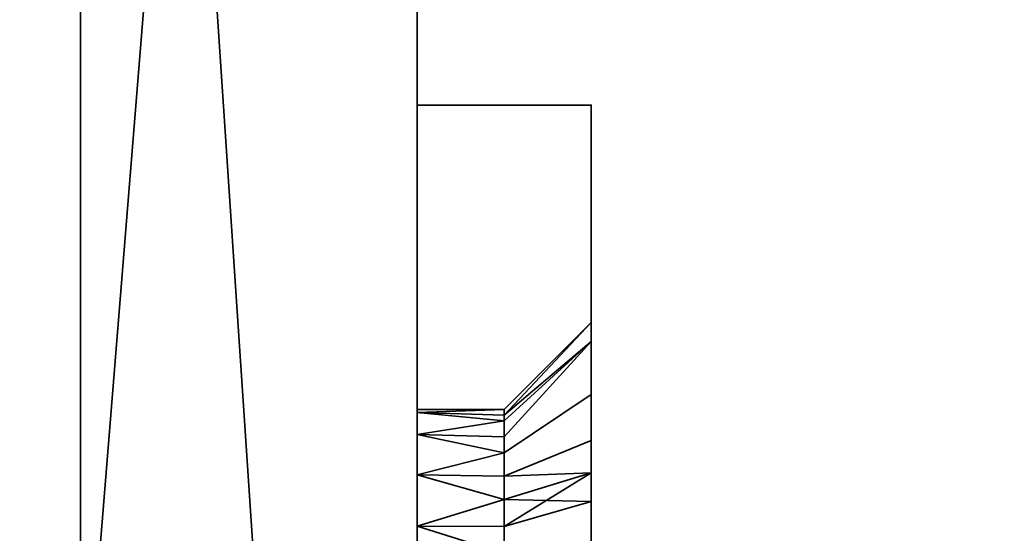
# Model space of a CAD drawing. Header units: millimetres. Extents: x -590 to 3690, y -120 to 127.
# Tile 894 of 903: x 3516 to 3538, y 22 to 34. Entities that reach past the tile are written whole.
import ezdxf

# ---------------------------------------------------------------- set-up
doc = ezdxf.new("R2010")
doc.units = ezdxf.units.MM
doc.layers.add('151', color=7, linetype='Continuous', true_color=0xffffff)

# ---------------------------------------------------------------- blocks, each defined once
blk = doc.blocks.new('UG_SURFACE_003')
at = {"layer": '151', "color": 252, "linetype": 'Continuous', "lineweight": 35}
for points in [[(3690, -31.2, 2203), (3690, 108.2, 2203), (2310, 108.2, 2203), (2310, -31.2, 2203)], [(2460, -31.2, 2053), (2460, 108.2, 2053), (3540, 108.2, 2053), (3540, -31.2, 2053)]]:
    blk.add_3dface(points, dxfattribs=at)
blk = doc.blocks.new('UG_SURFACE_167')
at = {"layer": '151', "color": 252, "linetype": 'Continuous', "lineweight": 35}
for points in [[(3524.75, 13.625, 257.5), (3524.75, 31.75, 257.5), (3528.75, 31.75, 257.5), (3528.75, 15.75, 257.5)], [(3524.75, 31.75, 265.25), (3524.75, 31.75, 275.425), (3528.75, 31.75, 275.75), (3528.75, 31.75, 263.25)], [(3524.75, 31.75, 275.425), (3524.75, 31.75, 278.675), (3528.75, 31.75, 277.675), (3528.75, 31.75, 275.75)], [(3524.75, 31.75, 278.675), (3524.75, 31.75, 285.825), (3528.75, 31.75, 286.825), (3528.75, 31.75, 277.675)], [(3524.75, 31.75, 285.825), (3524.75, 31.75, 295.325), (3528.75, 31.75, 294.5), (3528.75, 31.75, 286.825)], [(3524.75, 31.75, 295.325), (3524.75, 31.75, 335.625), (3528.75, 31.75, 335.625), (3528.75, 31.75, 294.5)], [(3524.75, 31.75, 335.625), (3524.75, 31.75, 354.375), (3528.75, 31.75, 354.375), (3528.75, 31.75, 335.625)], [(3524.75, 31.75, 354.375), (3524.75, 31.75, 375.25), (3528.75, 31.75, 374.25), (3528.75, 31.75, 354.375)], [(3524.75, 31.75, 375.25), (3524.75, 31.75, 394.675), (3528.75, 31.75, 395.5), (3528.75, 31.75, 374.25)], [(3524.75, 31.75, 394.675), (3524.75, 31.75, 404.175), (3528.75, 31.75, 403.175), (3528.75, 31.75, 395.5)], [(3524.75, 31.75, 404.175), (3524.75, 31.75, 414.575), (3528.75, 31.75, 414.25), (3528.75, 31.75, 403.175)], [(3524.75, 31.75, 414.575), (3524.75, 31.75, 418.75), (3528.75, 31.75, 416.75), (3528.75, 31.75, 414.25)], [(3524.75, 31.75, 418.75), (3524.75, 31.75, 432.5), (3528.75, 31.75, 432.5), (3528.75, 31.75, 416.75)], [(3528.75, 31.75, 263.25), (3528.75, 31.75, 257.5), (3524.75, 31.75, 257.5), (3524.75, 31.75, 265.25)], [(3528.75, 15.75, 432.5), (3528.75, 31.75, 432.5), (3524.75, 31.75, 432.5), (3524.75, 13.625, 432.5)], [(3524.75, 31.75, 265.25), (3524.75, 19.684, 268.876), (3524.75, 19.75, 269.5)], [(3524.75, 19.75, 269.5), (3524.75, 19.684, 270.124), (3524.75, 31.75, 275.425), (3524.75, 31.75, 265.25)], [(3524.75, 31.75, 265.25), (3524.75, 19.177, 267.737), (3524.75, 19.684, 268.876)], [(3524.75, 31.75, 265.25), (3524.75, 18.25, 266.902), (3524.75, 19.177, 267.737)], [(3524.75, 13.625, 275.425), (3524.75, 31.75, 275.425), (3524.75, 18.25, 272.098), (3524.75, 17.064, 272.484)], [(3524.75, 19.684, 270.124), (3524.75, 19.177, 271.263), (3524.75, 31.75, 275.425)], [(3524.75, 19.177, 271.263), (3524.75, 18.25, 272.098), (3524.75, 31.75, 275.425)], [(3524.75, 17.064, 266.516), (3524.75, 18.25, 266.902), (3524.75, 31.75, 265.25), (3524.75, 13.625, 265.25)], [(3524.75, 17.064, 417.516), (3524.75, 18.25, 417.902), (3524.75, 31.75, 414.575), (3524.75, 13.625, 414.575)], [(3524.75, 18.25, 417.902), (3524.75, 19.177, 418.737), (3524.75, 31.75, 414.575)], [(3524.75, 31.75, 418.75), (3524.75, 19.684, 419.876), (3524.75, 19.75, 420.5)], [(3524.75, 19.75, 420.5), (3524.75, 19.684, 421.124), (3524.75, 31.75, 418.75)], [(3524.75, 31.75, 418.75), (3524.75, 19.183, 418.75), (3524.75, 19.684, 419.876)], [(3524.75, 13.625, 432.5), (3524.75, 31.75, 432.5), (3524.75, 18.25, 423.098), (3524.75, 17.064, 423.484)], [(3524.75, 19.684, 421.124), (3524.75, 19.177, 422.263), (3524.75, 31.75, 432.5), (3524.75, 31.75, 418.75)], [(3524.75, 19.177, 422.263), (3524.75, 18.25, 423.098), (3524.75, 31.75, 432.5)], [(3524.75, 31.75, 404.175), (3524.75, 24.684, 407.376), (3524.75, 24.75, 408)], [(3524.75, 24.75, 408), (3524.75, 24.684, 408.624), (3524.75, 31.75, 414.575), (3524.75, 31.75, 404.175)], [(3524.75, 31.75, 404.175), (3524.75, 24.177, 406.237), (3524.75, 24.684, 407.376)], [(3524.75, 31.75, 404.175), (3524.75, 23.25, 405.402), (3524.75, 24.177, 406.237)], [(3524.75, 31.75, 414.575), (3524.75, 23.25, 410.598), (3524.75, 22.064, 410.984)], [(3524.75, 24.684, 408.624), (3524.75, 24.177, 409.763), (3524.75, 31.75, 414.575)], [(3524.75, 24.177, 409.763), (3524.75, 23.25, 410.598), (3524.75, 31.75, 414.575)], [(3524.75, 22.064, 405.016), (3524.75, 31.75, 404.175), (3524.75, 13.625, 404.175)], [(3524.75, 22.064, 405.016), (3524.75, 23.25, 405.402), (3524.75, 31.75, 404.175)], [(3524.75, 22.064, 410.984), (3524.75, 20.823, 410.853), (3524.75, 13.625, 414.575), (3524.75, 31.75, 414.575)], [(3524.75, 31.75, 375.25), (3524.75, 31.75, 354.375), (3524.75, 19.22, 364.425), (3524.75, 19.25, 365)], [(3524.75, 31.75, 354.375), (3524.75, 18.513, 362.25), (3524.75, 19.22, 364.425)], [(3524.75, 19.25, 365), (3524.75, 18.981, 366.7), (3524.75, 31.75, 375.25)], [(3524.75, 13.625, 375.25), (3524.75, 31.75, 375.25), (3524.75, 15.987, 370.025), (3524.75, 13.75, 370.5)], [(3524.75, 31.75, 354.375), (3524.75, 16.983, 360.55), (3524.75, 18.513, 362.25)], [(3524.75, 31.75, 375.25), (3524.75, 17.837, 368.68), (3524.75, 15.987, 370.025)], [(3524.75, 31.75, 354.375), (3524.75, 13.625, 354.375), (3524.75, 14.894, 359.62), (3524.75, 16.983, 360.55)], [(3524.75, 18.981, 366.7), (3524.75, 17.837, 368.68), (3524.75, 31.75, 375.25)], [(3524.75, 31.75, 335.625), (3524.75, 19.22, 324.425), (3524.75, 19.25, 325)], [(3524.75, 31.75, 335.625), (3524.75, 31.75, 295.325), (3524.75, 18.513, 322.25), (3524.75, 19.22, 324.425)], [(3524.75, 19.25, 325), (3524.75, 18.981, 326.7), (3524.75, 31.75, 335.625)], [(3524.75, 13.625, 335.625), (3524.75, 31.75, 335.625), (3524.75, 15.987, 330.025), (3524.75, 13.75, 330.5)], [(3524.75, 31.75, 295.325), (3524.75, 16.983, 320.55), (3524.75, 18.513, 322.25)], [(3524.75, 31.75, 335.625), (3524.75, 17.837, 328.68), (3524.75, 15.987, 330.025)], [(3524.75, 31.75, 295.325), (3524.75, 13.625, 295.325), (3524.75, 14.894, 319.62), (3524.75, 16.983, 320.55)], [(3524.75, 18.981, 326.7), (3524.75, 17.837, 328.68), (3524.75, 31.75, 335.625)], [(3524.75, 31.75, 278.675), (3524.75, 24.684, 281.376), (3524.75, 24.75, 282)], [(3524.75, 24.75, 282), (3524.75, 24.684, 282.624), (3524.75, 31.75, 285.825), (3524.75, 31.75, 278.675)], [(3524.75, 31.75, 278.675), (3524.75, 24.177, 280.237), (3524.75, 24.684, 281.376)], [(3524.75, 13.625, 285.825), (3524.75, 31.75, 285.825), (3524.75, 22.064, 284.984)], [(3524.75, 31.75, 278.675), (3524.75, 23.25, 279.402), (3524.75, 24.177, 280.237)], [(3524.75, 31.75, 285.825), (3524.75, 23.25, 284.598), (3524.75, 22.064, 284.984)], [(3524.75, 24.684, 282.624), (3524.75, 24.177, 283.763), (3524.75, 31.75, 285.825)], [(3524.75, 24.177, 283.763), (3524.75, 23.25, 284.598), (3524.75, 31.75, 285.825)], [(3524.75, 22.064, 279.016), (3524.75, 31.75, 278.675), (3524.75, 13.625, 278.675)], [(3524.75, 22.064, 279.016), (3524.75, 23.25, 279.402), (3524.75, 31.75, 278.675)], [(3524.75, 19.177, 418.737), (3524.75, 19.183, 418.75), (3524.75, 31.75, 418.75), (3524.75, 31.75, 414.575)], [(3524.75, 31.75, 257.5), (3524.75, 13.625, 257.5), (3524.75, 13.625, 265.25), (3524.75, 31.75, 265.25)], [(3524.75, 31.75, 275.425), (3524.75, 13.625, 275.425), (3524.75, 13.625, 278.675), (3524.75, 31.75, 278.675)], [(3524.75, 31.75, 285.825), (3524.75, 13.625, 285.825), (3524.75, 13.625, 295.325), (3524.75, 31.75, 295.325)], [(3524.75, 31.75, 335.625), (3524.75, 13.625, 335.625), (3524.75, 13.625, 354.375), (3524.75, 31.75, 354.375)], [(3524.75, 31.75, 375.25), (3524.75, 13.625, 375.25), (3524.75, 13.625, 394.675), (3524.75, 31.75, 394.675)], [(3524.75, 31.75, 394.675), (3524.75, 13.625, 394.675), (3524.75, 13.625, 404.175), (3524.75, 31.75, 404.175)], [(3528.75, 15.75, 395.5), (3528.75, 31.75, 395.5), (3528.75, 31.75, 403.175), (3528.75, 22.632, 403.175)], [(3528.75, 31.75, 403.175), (3528.75, 26.318, 405.966), (3528.75, 25.096, 404.284)], [(3528.75, 31.75, 403.175), (3528.75, 31.75, 414.25), (3528.75, 26.318, 410.034), (3528.75, 26.75, 408)], [(3528.75, 26.75, 408), (3528.75, 26.318, 405.966), (3528.75, 31.75, 403.175)], [(3528.75, 31.75, 414.25), (3528.75, 23.295, 412.755), (3528.75, 25.096, 411.716)], [(3528.75, 25.096, 411.716), (3528.75, 26.318, 410.034), (3528.75, 31.75, 414.25)], [(3528.75, 21.227, 412.973), (3528.75, 23.295, 412.755), (3528.75, 31.75, 414.25), (3528.75, 15.75, 414.25)], [(3528.75, 25.096, 404.284), (3528.75, 23.295, 403.245), (3528.75, 31.75, 403.175)], [(3528.75, 31.75, 277.675), (3528.75, 26.318, 279.966), (3528.75, 25.096, 278.284)], [(3528.75, 31.75, 277.675), (3528.75, 31.75, 286.825), (3528.75, 26.318, 284.034), (3528.75, 26.75, 282)], [(3528.75, 26.75, 282), (3528.75, 26.318, 279.966), (3528.75, 31.75, 277.675)], [(3528.75, 31.75, 286.825), (3528.75, 23.295, 286.755), (3528.75, 25.096, 285.716)], [(3528.75, 25.096, 285.716), (3528.75, 26.318, 284.034), (3528.75, 31.75, 286.825)], [(3528.75, 31.75, 286.825), (3528.75, 22.632, 286.825), (3528.75, 23.295, 286.755)], [(3528.75, 15.75, 275.75), (3528.75, 31.75, 275.75), (3528.75, 23.295, 277.245), (3528.75, 21.227, 277.027)], [(3528.75, 31.75, 275.75), (3528.75, 31.75, 277.675), (3528.75, 24.04, 277.675), (3528.75, 23.295, 277.245)], [(3528.75, 31.75, 432.5), (3528.75, 15.75, 432.5), (3528.75, 18.295, 425.255), (3528.75, 20.096, 424.216)], [(3528.75, 31.75, 416.75), (3528.75, 21.75, 420.5), (3528.75, 21.318, 418.466)], [(3528.75, 20.096, 424.216), (3528.75, 21.318, 422.534), (3528.75, 31.75, 432.5)], [(3528.75, 21.318, 422.534), (3528.75, 21.75, 420.5), (3528.75, 31.75, 416.75), (3528.75, 31.75, 432.5)], [(3528.75, 21.318, 418.466), (3528.75, 20.096, 416.784), (3528.75, 31.75, 416.75)], [(3528.75, 15.75, 414.25), (3528.75, 31.75, 414.25), (3528.75, 18.295, 415.745), (3528.75, 16.227, 415.527)], [(3528.75, 31.75, 414.25), (3528.75, 31.75, 416.75), (3528.75, 20.036, 416.75), (3528.75, 18.295, 415.745)], [(3528.75, 31.75, 263.25), (3528.75, 21.318, 267.466), (3528.75, 20.096, 265.784)], [(3528.75, 31.75, 275.75), (3528.75, 18.295, 274.255), (3528.75, 20.096, 273.216)], [(3528.75, 31.75, 263.25), (3528.75, 31.75, 275.75), (3528.75, 21.75, 269.5), (3528.75, 21.318, 267.466)], [(3528.75, 20.096, 273.216), (3528.75, 21.318, 271.534), (3528.75, 31.75, 275.75)], [(3528.75, 15.75, 263.25), (3528.75, 31.75, 263.25), (3528.75, 18.295, 264.745), (3528.75, 16.227, 264.527)], [(3528.75, 21.318, 271.534), (3528.75, 21.75, 269.5), (3528.75, 31.75, 275.75)], [(3528.75, 20.096, 265.784), (3528.75, 18.295, 264.745), (3528.75, 31.75, 263.25)], [(3528.75, 16.227, 274.473), (3528.75, 18.295, 274.255), (3528.75, 31.75, 275.75), (3528.75, 15.75, 275.75)], [(3528.75, 31.75, 354.375), (3528.75, 19.22, 364.425), (3528.75, 18.513, 362.25)], [(3528.75, 31.75, 354.375), (3528.75, 31.75, 374.25), (3528.75, 18.981, 366.7), (3528.75, 19.22, 364.425)], [(3528.75, 15.987, 370.025), (3528.75, 17.837, 368.68), (3528.75, 31.75, 374.25), (3528.75, 15.75, 374.25)], [(3528.75, 17.837, 368.68), (3528.75, 18.981, 366.7), (3528.75, 31.75, 374.25)], [(3528.75, 18.513, 362.25), (3528.75, 16.983, 360.55), (3528.75, 31.75, 354.375)], [(3528.75, 31.75, 294.5), (3528.75, 31.75, 335.625), (3528.75, 19.22, 324.425), (3528.75, 18.513, 322.25)], [(3528.75, 31.75, 335.625), (3528.75, 18.981, 326.7), (3528.75, 19.22, 324.425)], [(3528.75, 15.987, 330.025), (3528.75, 17.837, 328.68), (3528.75, 31.75, 335.625), (3528.75, 15.75, 335.625)], [(3528.75, 17.837, 328.68), (3528.75, 18.981, 326.7), (3528.75, 31.75, 335.625)], [(3528.75, 18.513, 322.25), (3528.75, 16.983, 320.55), (3528.75, 31.75, 294.5)], [(3528.75, 16.983, 320.55), (3528.75, 15.75, 320.002), (3528.75, 15.75, 294.5), (3528.75, 31.75, 294.5)], [(3528.75, 16.983, 360.55), (3528.75, 15.75, 360.002), (3528.75, 15.75, 354.375), (3528.75, 31.75, 354.375)], [(3528.75, 20.096, 416.784), (3528.75, 20.036, 416.75), (3528.75, 31.75, 416.75)], [(3528.75, 25.096, 278.284), (3528.75, 24.04, 277.675), (3528.75, 31.75, 277.675)], [(3528.75, 22.632, 286.825), (3528.75, 31.75, 286.825), (3528.75, 31.75, 294.5), (3528.75, 15.75, 294.5)], [(3528.75, 23.295, 403.245), (3528.75, 22.632, 403.175), (3528.75, 31.75, 403.175)], [(3528.75, 15.75, 395.5), (3528.75, 15.75, 374.25), (3528.75, 31.75, 374.25), (3528.75, 31.75, 395.5)], [(3528.75, 15.75, 354.375), (3528.75, 15.75, 335.625), (3528.75, 31.75, 335.625), (3528.75, 31.75, 354.375)], [(3528.75, 15.75, 263.25), (3528.75, 15.75, 257.5), (3528.75, 31.75, 257.5), (3528.75, 31.75, 263.25)], [(3528.75, 26.318, 279.966), (3528.75, 26.75, 282), (3526.75, 24.75, 282), (3526.75, 24.62, 281.39)], [(3526.75, 24.62, 282.61), (3526.75, 24.75, 282), (3528.75, 26.75, 282), (3528.75, 26.318, 284.034)], [(3528.75, 26.318, 405.966), (3528.75, 26.75, 408), (3526.75, 24.75, 408), (3526.75, 24.62, 407.39)], [(3526.75, 24.62, 408.61), (3526.75, 24.75, 408), (3528.75, 26.75, 408), (3528.75, 26.318, 410.034)], [(3528.75, 26.318, 284.034), (3526.75, 24.491, 283.22), (3526.75, 24.62, 282.61)], [(3528.75, 26.318, 284.034), (3528.75, 25.096, 285.716), (3526.75, 23.757, 284.229), (3526.75, 24.124, 283.725)], [(3528.75, 26.318, 279.966), (3526.75, 24.491, 280.78), (3526.75, 24.124, 280.275)], [(3526.75, 24.62, 281.39), (3526.75, 24.491, 280.78), (3528.75, 26.318, 279.966)], [(3526.75, 24.124, 280.275), (3526.75, 23.757, 279.771), (3528.75, 25.096, 278.284), (3528.75, 26.318, 279.966)], [(3526.75, 24.124, 283.725), (3526.75, 24.491, 283.22), (3528.75, 26.318, 284.034)], [(3528.75, 26.318, 410.034), (3526.75, 24.491, 409.22), (3526.75, 24.62, 408.61)], [(3528.75, 26.318, 410.034), (3528.75, 25.096, 411.716), (3526.75, 23.757, 410.229), (3526.75, 24.124, 409.725)], [(3528.75, 26.318, 405.966), (3526.75, 24.491, 406.78), (3526.75, 24.124, 406.275)], [(3526.75, 24.62, 407.39), (3526.75, 24.491, 406.78), (3528.75, 26.318, 405.966)], [(3526.75, 24.124, 406.275), (3526.75, 23.757, 405.771), (3528.75, 25.096, 404.284), (3528.75, 26.318, 405.966)], [(3526.75, 24.124, 409.725), (3526.75, 24.491, 409.22), (3528.75, 26.318, 410.034)], [(3528.75, 24.04, 277.675), (3528.75, 25.096, 278.284), (3526.75, 23.757, 279.771), (3526.75, 23.217, 279.459)], [(3526.75, 23.217, 284.541), (3526.75, 23.757, 284.229), (3528.75, 25.096, 285.716), (3528.75, 23.295, 286.755)], [(3528.75, 23.295, 403.245), (3528.75, 25.096, 404.284), (3526.75, 23.757, 405.771), (3526.75, 23.217, 405.459)], [(3526.75, 23.217, 410.541), (3526.75, 23.757, 410.229), (3528.75, 25.096, 411.716), (3528.75, 23.295, 412.755)], [(3524.75, 24.684, 282.624), (3524.75, 24.75, 282), (3526.75, 24.75, 282)], [(3524.75, 24.684, 281.376), (3526.75, 24.62, 281.39), (3526.75, 24.75, 282)], [(3526.75, 24.75, 282), (3524.75, 24.75, 282), (3524.75, 24.684, 281.376)], [(3526.75, 24.75, 282), (3526.75, 24.62, 282.61), (3524.75, 24.684, 282.624)], [(3524.75, 24.684, 408.624), (3524.75, 24.75, 408), (3526.75, 24.75, 408)], [(3524.75, 24.684, 407.376), (3526.75, 24.62, 407.39), (3526.75, 24.75, 408)], [(3526.75, 24.75, 408), (3524.75, 24.75, 408), (3524.75, 24.684, 407.376)], [(3526.75, 24.75, 408), (3526.75, 24.62, 408.61), (3524.75, 24.684, 408.624)], [(3526.75, 24.491, 280.78), (3524.75, 24.684, 281.376), (3524.75, 24.177, 280.237)], [(3524.75, 24.177, 283.763), (3524.75, 24.684, 282.624), (3526.75, 24.491, 283.22)], [(3524.75, 24.684, 282.624), (3526.75, 24.62, 282.61), (3526.75, 24.491, 283.22)], [(3526.75, 24.491, 280.78), (3526.75, 24.62, 281.39), (3524.75, 24.684, 281.376)], [(3524.75, 24.684, 407.376), (3524.75, 24.177, 406.237), (3526.75, 24.491, 406.78)], [(3524.75, 24.684, 408.624), (3526.75, 24.62, 408.61), (3526.75, 24.491, 409.22)], [(3526.75, 24.491, 409.22), (3524.75, 24.177, 409.763), (3524.75, 24.684, 408.624)], [(3526.75, 24.491, 406.78), (3526.75, 24.62, 407.39), (3524.75, 24.684, 407.376)], [(3524.75, 24.177, 280.237), (3526.75, 24.124, 280.275), (3526.75, 24.491, 280.78)], [(3526.75, 24.491, 283.22), (3526.75, 24.124, 283.725), (3524.75, 24.177, 283.763)], [(3524.75, 24.177, 406.237), (3526.75, 24.124, 406.275), (3526.75, 24.491, 406.78)], [(3526.75, 24.491, 409.22), (3526.75, 24.124, 409.725), (3524.75, 24.177, 409.763)], [(3524.75, 24.177, 280.237), (3524.75, 23.25, 279.402), (3526.75, 23.757, 279.771)], [(3524.75, 23.25, 284.598), (3524.75, 24.177, 283.763), (3526.75, 23.757, 284.229)], [(3524.75, 24.177, 283.763), (3526.75, 24.124, 283.725), (3526.75, 23.757, 284.229)], [(3526.75, 23.757, 279.771), (3526.75, 24.124, 280.275), (3524.75, 24.177, 280.237)], [(3524.75, 24.177, 406.237), (3524.75, 23.25, 405.402), (3526.75, 23.757, 405.771)], [(3524.75, 23.25, 410.598), (3524.75, 24.177, 409.763), (3526.75, 23.757, 410.229)], [(3524.75, 24.177, 409.763), (3526.75, 24.124, 409.725), (3526.75, 23.757, 410.229)], [(3526.75, 23.757, 405.771), (3526.75, 24.124, 406.275), (3524.75, 24.177, 406.237)], [(3526.75, 23.217, 279.459), (3526.75, 22.677, 279.147), (3528.75, 23.295, 277.245), (3528.75, 24.04, 277.675)], [(3524.75, 23.25, 279.402), (3526.75, 23.217, 279.459), (3526.75, 23.757, 279.771)], [(3526.75, 23.757, 284.229), (3526.75, 23.217, 284.541), (3524.75, 23.25, 284.598)], [(3524.75, 23.25, 405.402), (3526.75, 23.217, 405.459), (3526.75, 23.757, 405.771)], [(3526.75, 23.757, 410.229), (3526.75, 23.217, 410.541), (3524.75, 23.25, 410.598)], [(3526.75, 22.677, 279.147), (3524.75, 23.25, 279.402), (3524.75, 22.064, 279.016)], [(3524.75, 22.064, 284.984), (3524.75, 23.25, 284.598), (3526.75, 22.677, 284.853)], [(3524.75, 23.25, 284.598), (3526.75, 23.217, 284.541), (3526.75, 22.677, 284.853)], [(3526.75, 22.677, 279.147), (3526.75, 23.217, 279.459), (3524.75, 23.25, 279.402)], [(3526.75, 22.677, 405.147), (3524.75, 23.25, 405.402), (3524.75, 22.064, 405.016)], [(3524.75, 22.064, 410.984), (3524.75, 23.25, 410.598), (3526.75, 22.677, 410.853)], [(3524.75, 23.25, 410.598), (3526.75, 23.217, 410.541), (3526.75, 22.677, 410.853)], [(3526.75, 22.677, 405.147), (3526.75, 23.217, 405.459), (3524.75, 23.25, 405.402)], [(3528.75, 23.295, 286.755), (3526.75, 22.677, 284.853), (3526.75, 23.217, 284.541)], [(3526.75, 22.677, 284.853), (3528.75, 23.295, 286.755), (3528.75, 22.632, 286.825)], [(3528.75, 23.295, 277.245), (3526.75, 22.677, 279.147), (3526.75, 22.057, 279.082)], [(3526.75, 22.057, 279.082), (3526.75, 21.436, 279.016), (3528.75, 21.227, 277.027), (3528.75, 23.295, 277.245)], [(3528.75, 23.295, 412.755), (3526.75, 22.677, 410.853), (3526.75, 23.217, 410.541)], [(3528.75, 23.295, 412.755), (3528.75, 21.227, 412.973), (3526.75, 21.436, 410.984), (3526.75, 22.057, 410.918)], [(3526.75, 23.217, 405.459), (3526.75, 22.677, 405.147), (3528.75, 23.295, 403.245)], [(3528.75, 22.632, 403.175), (3528.75, 23.295, 403.245), (3526.75, 22.677, 405.147)], [(3526.75, 22.057, 410.918), (3526.75, 22.677, 410.853), (3528.75, 23.295, 412.755)], [(3524.75, 22.064, 279.016), (3526.75, 22.057, 279.082), (3526.75, 22.677, 279.147)], [(3526.75, 22.677, 284.853), (3526.75, 22.057, 284.918), (3524.75, 22.064, 284.984)], [(3524.75, 22.064, 405.016), (3526.75, 22.057, 405.082), (3526.75, 22.677, 405.147)], [(3526.75, 22.677, 410.853), (3526.75, 22.057, 410.918), (3524.75, 22.064, 410.984)], [(3526.75, 22.057, 284.918), (3526.75, 22.677, 284.853), (3528.75, 22.632, 286.825)], [(3528.75, 22.632, 403.175), (3526.75, 22.677, 405.147), (3526.75, 22.057, 405.082)], [(3528.75, 22.632, 286.825), (3528.75, 21.227, 286.973), (3526.75, 21.436, 284.984), (3526.75, 22.057, 284.918)], [(3526.75, 22.057, 405.082), (3526.75, 21.436, 405.016), (3528.75, 21.227, 403.027), (3528.75, 22.632, 403.175)], [(3528.75, 22.632, 403.175), (3528.75, 21.227, 403.027), (3528.75, 15.75, 395.5)], [(3528.75, 15.75, 294.5), (3528.75, 21.227, 286.973), (3528.75, 22.632, 286.825)], [(3526.75, 21.436, 279.016), (3524.75, 22.064, 279.016), (3524.75, 20.823, 279.147)], [(3524.75, 22.064, 284.984), (3526.75, 22.057, 284.918), (3526.75, 21.436, 284.984)], [(3526.75, 21.436, 284.984), (3524.75, 20.823, 284.853), (3524.75, 22.064, 284.984)], [(3526.75, 21.436, 279.016), (3526.75, 22.057, 279.082), (3524.75, 22.064, 279.016)], [(3524.75, 13.625, 404.175), (3524.75, 20.823, 405.147), (3524.75, 22.064, 405.016)], [(3524.75, 13.625, 278.675), (3524.75, 20.823, 279.147), (3524.75, 22.064, 279.016)], [(3524.75, 22.064, 284.984), (3524.75, 20.823, 284.853), (3524.75, 13.625, 285.825)], [(3524.75, 22.064, 405.016), (3524.75, 20.823, 405.147), (3526.75, 21.436, 405.016)], [(3524.75, 22.064, 410.984), (3526.75, 22.057, 410.918), (3526.75, 21.436, 410.984)], [(3526.75, 21.436, 410.984), (3524.75, 20.823, 410.853), (3524.75, 22.064, 410.984)], [(3526.75, 21.436, 405.016), (3526.75, 22.057, 405.082), (3524.75, 22.064, 405.016)]]:
    blk.add_3dface(points, dxfattribs=at)
blk = doc.blocks.new('UG_SURFACE_170')
at = {"layer": '151', "color": 254, "linetype": 'Continuous', "lineweight": 35}
for points in [[(3524.75, -35, 2033.25), (3524.75, 111.75, 2033.25), (2475.25, 111.75, 2033.25), (2475.25, -35, 2033.25)], [(3524.75, 111.75, 2033.25), (3524.75, -35, 2033.25), (3517, 81, 2025.5)], [(3512.5, 81, 2021), (3517, 81, 2025.5), (3517, 16, 2025.5), (3512.5, 16, 2021)], [(3517, 16, 2025.5), (3517, 81, 2025.5), (3524.75, -35, 2033.25)]]:
    blk.add_3dface(points, dxfattribs=at)
blk = doc.blocks.new('UG_SURFACE_173')
at = {"layer": '151', "color": 254, "linetype": 'Continuous', "lineweight": 35}
for points in [[(3524.75, 111.75, -7), (3517, 16, -7), (3517, 81, -7)], [(3517, 16, -7), (3524.75, 111.75, -7), (3524.75, -35, -7)], [(3517, 81, 2025.5), (3524.75, -35, 2033.25), (3524.75, 111.75, 2033.25)], [(3524.75, -35, -7), (3524.75, 111.75, -7), (3524.75, 111.75, 2033.25), (3524.75, -35, 2033.25)], [(3512.5, 81, -7), (3517, 81, -7), (3517, 16, -7), (3512.5, 16, -7)], [(3517, 81, 2025.5), (3512.5, 81, 2021), (3512.5, 16, 2021), (3517, 16, 2025.5)], [(3524.75, -35, 2033.25), (3517, 81, 2025.5), (3517, 16, 2025.5)]]:
    blk.add_3dface(points, dxfattribs=at)
blk = doc.blocks.new('UG_SURFACE_214')
at = {"layer": '151', "color": 252, "linetype": 'Continuous', "lineweight": 35}
for points in [[(3524.75, 13.625, 1692.5), (3524.75, 31.75, 1692.5), (3528.75, 31.75, 1692.5), (3528.75, 15.75, 1692.5)], [(3524.75, 31.75, 1700.25), (3524.75, 31.75, 1710.425), (3528.75, 31.75, 1710.75), (3528.75, 31.75, 1698.25)], [(3524.75, 31.75, 1710.425), (3524.75, 31.75, 1713.675), (3528.75, 31.75, 1712.675), (3528.75, 31.75, 1710.75)], [(3524.75, 31.75, 1713.675), (3524.75, 31.75, 1720.825), (3528.75, 31.75, 1721.825), (3528.75, 31.75, 1712.675)], [(3524.75, 31.75, 1720.825), (3524.75, 31.75, 1730.325), (3528.75, 31.75, 1729.5), (3528.75, 31.75, 1721.825)], [(3524.75, 31.75, 1730.325), (3524.75, 31.75, 1770.625), (3528.75, 31.75, 1770.625), (3528.75, 31.75, 1729.5)], [(3524.75, 31.75, 1770.625), (3524.75, 31.75, 1789.375), (3528.75, 31.75, 1789.375), (3528.75, 31.75, 1770.625)], [(3524.75, 31.75, 1789.375), (3524.75, 31.75, 1810.25), (3528.75, 31.75, 1809.25), (3528.75, 31.75, 1789.375)], [(3524.75, 31.75, 1810.25), (3524.75, 31.75, 1829.675), (3528.75, 31.75, 1830.5), (3528.75, 31.75, 1809.25)], [(3524.75, 31.75, 1829.675), (3524.75, 31.75, 1839.175), (3528.75, 31.75, 1838.175), (3528.75, 31.75, 1830.5)], [(3524.75, 31.75, 1839.175), (3524.75, 31.75, 1849.575), (3528.75, 31.75, 1849.25), (3528.75, 31.75, 1838.175)], [(3524.75, 31.75, 1849.575), (3524.75, 31.75, 1853.75), (3528.75, 31.75, 1851.75), (3528.75, 31.75, 1849.25)], [(3524.75, 31.75, 1853.75), (3524.75, 31.75, 1867.5), (3528.75, 31.75, 1867.5), (3528.75, 31.75, 1851.75)], [(3528.75, 31.75, 1698.25), (3528.75, 31.75, 1692.5), (3524.75, 31.75, 1692.5), (3524.75, 31.75, 1700.25)], [(3528.75, 15.75, 1867.5), (3528.75, 31.75, 1867.5), (3524.75, 31.75, 1867.5), (3524.75, 13.625, 1867.5)], [(3524.75, 31.75, 1700.25), (3524.75, 19.684, 1703.876), (3524.75, 19.75, 1704.5)], [(3524.75, 19.75, 1704.5), (3524.75, 19.684, 1705.124), (3524.75, 31.75, 1710.425), (3524.75, 31.75, 1700.25)], [(3524.75, 31.75, 1700.25), (3524.75, 19.177, 1702.737), (3524.75, 19.684, 1703.876)], [(3524.75, 31.75, 1700.25), (3524.75, 13.625, 1700.25), (3524.75, 17.064, 1701.516), (3524.75, 18.25, 1701.902)], [(3524.75, 31.75, 1710.425), (3524.75, 19.177, 1706.263), (3524.75, 18.25, 1707.098)], [(3524.75, 18.25, 1701.902), (3524.75, 19.177, 1702.737), (3524.75, 31.75, 1700.25)], [(3524.75, 19.684, 1705.124), (3524.75, 19.177, 1706.263), (3524.75, 31.75, 1710.425)], [(3524.75, 18.25, 1707.098), (3524.75, 17.064, 1707.484), (3524.75, 13.625, 1710.425), (3524.75, 31.75, 1710.425)], [(3524.75, 31.75, 1849.575), (3524.75, 13.625, 1849.575), (3524.75, 17.064, 1852.516), (3524.75, 18.25, 1852.902)], [(3524.75, 18.25, 1852.902), (3524.75, 19.177, 1853.737), (3524.75, 31.75, 1849.575)], [(3524.75, 31.75, 1853.75), (3524.75, 19.684, 1854.876), (3524.75, 19.75, 1855.5)], [(3524.75, 19.75, 1855.5), (3524.75, 19.684, 1856.124), (3524.75, 31.75, 1853.75)], [(3524.75, 31.75, 1867.5), (3524.75, 19.177, 1857.263), (3524.75, 18.25, 1858.098)], [(3524.75, 31.75, 1853.75), (3524.75, 19.183, 1853.75), (3524.75, 19.684, 1854.876)], [(3524.75, 19.684, 1856.124), (3524.75, 19.177, 1857.263), (3524.75, 31.75, 1867.5), (3524.75, 31.75, 1853.75)], [(3524.75, 18.25, 1858.098), (3524.75, 17.064, 1858.484), (3524.75, 13.625, 1867.5), (3524.75, 31.75, 1867.5)], [(3524.75, 31.75, 1839.175), (3524.75, 24.684, 1842.376), (3524.75, 24.75, 1843)], [(3524.75, 24.75, 1843), (3524.75, 24.684, 1843.624), (3524.75, 31.75, 1849.575), (3524.75, 31.75, 1839.175)], [(3524.75, 31.75, 1839.175), (3524.75, 24.177, 1841.237), (3524.75, 24.684, 1842.376)], [(3524.75, 31.75, 1839.175), (3524.75, 22.064, 1840.016), (3524.75, 23.25, 1840.402)], [(3524.75, 31.75, 1849.575), (3524.75, 24.177, 1844.763), (3524.75, 23.25, 1845.598)], [(3524.75, 23.25, 1840.402), (3524.75, 24.177, 1841.237), (3524.75, 31.75, 1839.175)], [(3524.75, 13.625, 1849.575), (3524.75, 31.75, 1849.575), (3524.75, 22.064, 1845.984), (3524.75, 20.823, 1845.853)], [(3524.75, 24.684, 1843.624), (3524.75, 24.177, 1844.763), (3524.75, 31.75, 1849.575)], [(3524.75, 23.25, 1845.598), (3524.75, 22.064, 1845.984), (3524.75, 31.75, 1849.575)], [(3524.75, 22.064, 1840.016), (3524.75, 31.75, 1839.175), (3524.75, 13.625, 1839.175)], [(3524.75, 31.75, 1810.25), (3524.75, 31.75, 1789.375), (3524.75, 19.22, 1799.425), (3524.75, 19.25, 1800)], [(3524.75, 31.75, 1789.375), (3524.75, 18.513, 1797.25), (3524.75, 19.22, 1799.425)], [(3524.75, 19.25, 1800), (3524.75, 18.981, 1801.7), (3524.75, 31.75, 1810.25)], [(3524.75, 31.75, 1789.375), (3524.75, 13.625, 1789.375), (3524.75, 14.894, 1794.62), (3524.75, 16.983, 1795.55)], [(3524.75, 31.75, 1810.25), (3524.75, 17.837, 1803.68), (3524.75, 15.987, 1805.025)], [(3524.75, 16.983, 1795.55), (3524.75, 18.513, 1797.25), (3524.75, 31.75, 1789.375)], [(3524.75, 18.981, 1801.7), (3524.75, 17.837, 1803.68), (3524.75, 31.75, 1810.25)], [(3524.75, 15.987, 1805.025), (3524.75, 13.75, 1805.5), (3524.75, 13.625, 1810.25), (3524.75, 31.75, 1810.25)], [(3524.75, 31.75, 1770.625), (3524.75, 19.22, 1759.425), (3524.75, 19.25, 1760)], [(3524.75, 31.75, 1770.625), (3524.75, 31.75, 1730.325), (3524.75, 18.513, 1757.25), (3524.75, 19.22, 1759.425)], [(3524.75, 19.25, 1760), (3524.75, 18.981, 1761.7), (3524.75, 31.75, 1770.625)], [(3524.75, 31.75, 1730.325), (3524.75, 13.625, 1730.325), (3524.75, 14.894, 1754.62), (3524.75, 16.983, 1755.55)], [(3524.75, 31.75, 1770.625), (3524.75, 17.837, 1763.68), (3524.75, 15.987, 1765.025)], [(3524.75, 16.983, 1755.55), (3524.75, 18.513, 1757.25), (3524.75, 31.75, 1730.325)], [(3524.75, 18.981, 1761.7), (3524.75, 17.837, 1763.68), (3524.75, 31.75, 1770.625)], [(3524.75, 15.987, 1765.025), (3524.75, 13.75, 1765.5), (3524.75, 13.625, 1770.625), (3524.75, 31.75, 1770.625)], [(3524.75, 31.75, 1713.675), (3524.75, 24.684, 1716.376), (3524.75, 24.75, 1717)], [(3524.75, 24.75, 1717), (3524.75, 24.684, 1717.624), (3524.75, 31.75, 1720.825), (3524.75, 31.75, 1713.675)], [(3524.75, 31.75, 1713.675), (3524.75, 24.177, 1715.237), (3524.75, 24.684, 1716.376)], [(3524.75, 31.75, 1713.675), (3524.75, 22.064, 1714.016), (3524.75, 23.25, 1714.402)], [(3524.75, 13.625, 1720.825), (3524.75, 31.75, 1720.825), (3524.75, 22.064, 1719.984)], [(3524.75, 31.75, 1720.825), (3524.75, 24.177, 1718.763), (3524.75, 23.25, 1719.598)], [(3524.75, 23.25, 1714.402), (3524.75, 24.177, 1715.237), (3524.75, 31.75, 1713.675)], [(3524.75, 24.684, 1717.624), (3524.75, 24.177, 1718.763), (3524.75, 31.75, 1720.825)], [(3524.75, 23.25, 1719.598), (3524.75, 22.064, 1719.984), (3524.75, 31.75, 1720.825)], [(3524.75, 22.064, 1714.016), (3524.75, 31.75, 1713.675), (3524.75, 13.625, 1713.675)], [(3524.75, 19.177, 1853.737), (3524.75, 19.183, 1853.75), (3524.75, 31.75, 1853.75), (3524.75, 31.75, 1849.575)], [(3524.75, 31.75, 1692.5), (3524.75, 13.625, 1692.5), (3524.75, 13.625, 1700.25), (3524.75, 31.75, 1700.25)], [(3524.75, 31.75, 1710.425), (3524.75, 13.625, 1710.425), (3524.75, 13.625, 1713.675), (3524.75, 31.75, 1713.675)], [(3524.75, 31.75, 1720.825), (3524.75, 13.625, 1720.825), (3524.75, 13.625, 1730.325), (3524.75, 31.75, 1730.325)], [(3524.75, 31.75, 1770.625), (3524.75, 13.625, 1770.625), (3524.75, 13.625, 1789.375), (3524.75, 31.75, 1789.375)], [(3524.75, 31.75, 1810.25), (3524.75, 13.625, 1810.25), (3524.75, 13.625, 1829.675), (3524.75, 31.75, 1829.675)], [(3524.75, 31.75, 1829.675), (3524.75, 13.625, 1829.675), (3524.75, 13.625, 1839.175), (3524.75, 31.75, 1839.175)], [(3528.75, 15.75, 1830.5), (3528.75, 31.75, 1830.5), (3528.75, 31.75, 1838.175), (3528.75, 22.632, 1838.175)], [(3528.75, 31.75, 1849.25), (3528.75, 15.75, 1849.25), (3528.75, 21.227, 1847.973), (3528.75, 23.295, 1847.755)], [(3528.75, 31.75, 1849.25), (3528.75, 25.096, 1846.716), (3528.75, 26.318, 1845.034)], [(3528.75, 31.75, 1838.175), (3528.75, 26.318, 1840.966), (3528.75, 25.096, 1839.284)], [(3528.75, 26.318, 1845.034), (3528.75, 26.75, 1843), (3528.75, 31.75, 1838.175), (3528.75, 31.75, 1849.25)], [(3528.75, 26.75, 1843), (3528.75, 26.318, 1840.966), (3528.75, 31.75, 1838.175)], [(3528.75, 23.295, 1847.755), (3528.75, 25.096, 1846.716), (3528.75, 31.75, 1849.25)], [(3528.75, 25.096, 1839.284), (3528.75, 23.295, 1838.245), (3528.75, 31.75, 1838.175)], [(3528.75, 31.75, 1721.825), (3528.75, 25.096, 1720.716), (3528.75, 26.318, 1719.034)], [(3528.75, 31.75, 1712.675), (3528.75, 26.318, 1714.966), (3528.75, 25.096, 1713.284)], [(3528.75, 26.318, 1719.034), (3528.75, 26.75, 1717), (3528.75, 31.75, 1712.675), (3528.75, 31.75, 1721.825)], [(3528.75, 26.75, 1717), (3528.75, 26.318, 1714.966), (3528.75, 31.75, 1712.675)], [(3528.75, 31.75, 1721.825), (3528.75, 23.295, 1721.755), (3528.75, 25.096, 1720.716)], [(3528.75, 31.75, 1721.825), (3528.75, 22.632, 1721.825), (3528.75, 23.295, 1721.755)], [(3528.75, 31.75, 1710.75), (3528.75, 31.75, 1712.675), (3528.75, 24.04, 1712.675), (3528.75, 23.295, 1712.245)], [(3528.75, 23.295, 1712.245), (3528.75, 21.227, 1712.027), (3528.75, 15.75, 1710.75), (3528.75, 31.75, 1710.75)], [(3528.75, 31.75, 1851.75), (3528.75, 21.318, 1853.466), (3528.75, 20.096, 1851.784)], [(3528.75, 31.75, 1851.75), (3528.75, 31.75, 1867.5), (3528.75, 21.318, 1857.534), (3528.75, 21.75, 1855.5)], [(3528.75, 21.75, 1855.5), (3528.75, 21.318, 1853.466), (3528.75, 31.75, 1851.75)], [(3528.75, 31.75, 1867.5), (3528.75, 20.096, 1859.216), (3528.75, 21.318, 1857.534)], [(3528.75, 18.295, 1860.255), (3528.75, 20.096, 1859.216), (3528.75, 31.75, 1867.5), (3528.75, 15.75, 1867.5)], [(3528.75, 15.75, 1849.25), (3528.75, 31.75, 1849.25), (3528.75, 18.295, 1850.745), (3528.75, 16.227, 1850.527)], [(3528.75, 31.75, 1849.25), (3528.75, 31.75, 1851.75), (3528.75, 20.036, 1851.75), (3528.75, 18.295, 1850.745)], [(3528.75, 31.75, 1698.25), (3528.75, 31.75, 1710.75), (3528.75, 21.318, 1706.534), (3528.75, 21.75, 1704.5)], [(3528.75, 15.75, 1698.25), (3528.75, 31.75, 1698.25), (3528.75, 18.295, 1699.745), (3528.75, 16.227, 1699.527)], [(3528.75, 21.75, 1704.5), (3528.75, 21.318, 1702.466), (3528.75, 31.75, 1698.25)], [(3528.75, 31.75, 1698.25), (3528.75, 20.096, 1700.784), (3528.75, 18.295, 1699.745)], [(3528.75, 31.75, 1710.75), (3528.75, 20.096, 1708.216), (3528.75, 21.318, 1706.534)], [(3528.75, 21.318, 1702.466), (3528.75, 20.096, 1700.784), (3528.75, 31.75, 1698.25)], [(3528.75, 16.227, 1709.473), (3528.75, 18.295, 1709.255), (3528.75, 31.75, 1710.75), (3528.75, 15.75, 1710.75)], [(3528.75, 18.295, 1709.255), (3528.75, 20.096, 1708.216), (3528.75, 31.75, 1710.75)], [(3528.75, 31.75, 1789.375), (3528.75, 18.513, 1797.25), (3528.75, 16.983, 1795.55)], [(3528.75, 31.75, 1809.25), (3528.75, 15.75, 1809.25), (3528.75, 15.987, 1805.025), (3528.75, 17.837, 1803.68)], [(3528.75, 31.75, 1789.375), (3528.75, 19.22, 1799.425), (3528.75, 18.513, 1797.25)], [(3528.75, 17.837, 1803.68), (3528.75, 18.981, 1801.7), (3528.75, 31.75, 1809.25)], [(3528.75, 18.981, 1801.7), (3528.75, 19.22, 1799.425), (3528.75, 31.75, 1789.375), (3528.75, 31.75, 1809.25)], [(3528.75, 31.75, 1729.5), (3528.75, 18.513, 1757.25), (3528.75, 16.983, 1755.55)], [(3528.75, 31.75, 1770.625), (3528.75, 15.75, 1770.625), (3528.75, 15.987, 1765.025), (3528.75, 17.837, 1763.68)], [(3528.75, 31.75, 1729.5), (3528.75, 31.75, 1770.625), (3528.75, 19.22, 1759.425), (3528.75, 18.513, 1757.25)], [(3528.75, 17.837, 1763.68), (3528.75, 18.981, 1761.7), (3528.75, 31.75, 1770.625)], [(3528.75, 18.981, 1761.7), (3528.75, 19.22, 1759.425), (3528.75, 31.75, 1770.625)], [(3528.75, 16.983, 1755.55), (3528.75, 15.75, 1755.002), (3528.75, 15.75, 1729.5), (3528.75, 31.75, 1729.5)], [(3528.75, 16.983, 1795.55), (3528.75, 15.75, 1795.002), (3528.75, 15.75, 1789.375), (3528.75, 31.75, 1789.375)], [(3528.75, 20.096, 1851.784), (3528.75, 20.036, 1851.75), (3528.75, 31.75, 1851.75)], [(3528.75, 25.096, 1713.284), (3528.75, 24.04, 1712.675), (3528.75, 31.75, 1712.675)], [(3528.75, 22.632, 1721.825), (3528.75, 31.75, 1721.825), (3528.75, 31.75, 1729.5), (3528.75, 15.75, 1729.5)], [(3528.75, 23.295, 1838.245), (3528.75, 22.632, 1838.175), (3528.75, 31.75, 1838.175)], [(3528.75, 15.75, 1830.5), (3528.75, 15.75, 1809.25), (3528.75, 31.75, 1809.25), (3528.75, 31.75, 1830.5)], [(3528.75, 15.75, 1789.375), (3528.75, 15.75, 1770.625), (3528.75, 31.75, 1770.625), (3528.75, 31.75, 1789.375)], [(3528.75, 15.75, 1698.25), (3528.75, 15.75, 1692.5), (3528.75, 31.75, 1692.5), (3528.75, 31.75, 1698.25)], [(3528.75, 26.75, 1717), (3528.75, 26.318, 1719.034), (3526.75, 24.491, 1718.22), (3526.75, 24.62, 1717.61)], [(3528.75, 26.75, 1717), (3526.75, 24.75, 1717), (3526.75, 24.62, 1716.39)], [(3526.75, 24.62, 1716.39), (3526.75, 24.491, 1715.78), (3528.75, 26.318, 1714.966), (3528.75, 26.75, 1717)], [(3526.75, 24.62, 1717.61), (3526.75, 24.75, 1717), (3528.75, 26.75, 1717)], [(3528.75, 26.75, 1843), (3528.75, 26.318, 1845.034), (3526.75, 24.491, 1844.22), (3526.75, 24.62, 1843.61)], [(3528.75, 26.75, 1843), (3526.75, 24.75, 1843), (3526.75, 24.62, 1842.39)], [(3526.75, 24.62, 1842.39), (3526.75, 24.491, 1841.78), (3528.75, 26.318, 1840.966), (3528.75, 26.75, 1843)], [(3526.75, 24.62, 1843.61), (3526.75, 24.75, 1843), (3528.75, 26.75, 1843)], [(3528.75, 26.318, 1719.034), (3528.75, 25.096, 1720.716), (3526.75, 23.757, 1719.229), (3526.75, 24.124, 1718.725)], [(3528.75, 26.318, 1714.966), (3526.75, 24.491, 1715.78), (3526.75, 24.124, 1715.275)], [(3526.75, 24.124, 1715.275), (3526.75, 23.757, 1714.771), (3528.75, 25.096, 1713.284), (3528.75, 26.318, 1714.966)], [(3526.75, 24.124, 1718.725), (3526.75, 24.491, 1718.22), (3528.75, 26.318, 1719.034)], [(3528.75, 26.318, 1845.034), (3528.75, 25.096, 1846.716), (3526.75, 23.757, 1845.229), (3526.75, 24.124, 1844.725)], [(3528.75, 26.318, 1840.966), (3526.75, 24.491, 1841.78), (3526.75, 24.124, 1841.275)], [(3526.75, 24.124, 1841.275), (3526.75, 23.757, 1840.771), (3528.75, 25.096, 1839.284), (3528.75, 26.318, 1840.966)], [(3526.75, 24.124, 1844.725), (3526.75, 24.491, 1844.22), (3528.75, 26.318, 1845.034)], [(3528.75, 24.04, 1712.675), (3528.75, 25.096, 1713.284), (3526.75, 23.757, 1714.771), (3526.75, 23.217, 1714.459)], [(3526.75, 23.217, 1719.541), (3526.75, 23.757, 1719.229), (3528.75, 25.096, 1720.716), (3528.75, 23.295, 1721.755)], [(3528.75, 23.295, 1838.245), (3528.75, 25.096, 1839.284), (3526.75, 23.757, 1840.771), (3526.75, 23.217, 1840.459)], [(3526.75, 23.217, 1845.541), (3526.75, 23.757, 1845.229), (3528.75, 25.096, 1846.716), (3528.75, 23.295, 1847.755)], [(3524.75, 24.684, 1717.624), (3524.75, 24.75, 1717), (3526.75, 24.75, 1717)], [(3524.75, 24.684, 1716.376), (3526.75, 24.62, 1716.39), (3526.75, 24.75, 1717)], [(3526.75, 24.75, 1717), (3524.75, 24.75, 1717), (3524.75, 24.684, 1716.376)], [(3526.75, 24.75, 1717), (3526.75, 24.62, 1717.61), (3524.75, 24.684, 1717.624)], [(3524.75, 24.684, 1843.624), (3524.75, 24.75, 1843), (3526.75, 24.75, 1843)], [(3524.75, 24.684, 1842.376), (3526.75, 24.62, 1842.39), (3526.75, 24.75, 1843)], [(3526.75, 24.75, 1843), (3524.75, 24.75, 1843), (3524.75, 24.684, 1842.376)], [(3526.75, 24.75, 1843), (3526.75, 24.62, 1843.61), (3524.75, 24.684, 1843.624)], [(3526.75, 24.491, 1715.78), (3524.75, 24.684, 1716.376), (3524.75, 24.177, 1715.237)], [(3524.75, 24.684, 1717.624), (3526.75, 24.62, 1717.61), (3526.75, 24.491, 1718.22)], [(3526.75, 24.491, 1718.22), (3524.75, 24.177, 1718.763), (3524.75, 24.684, 1717.624)], [(3526.75, 24.491, 1715.78), (3526.75, 24.62, 1716.39), (3524.75, 24.684, 1716.376)], [(3524.75, 24.684, 1842.376), (3524.75, 24.177, 1841.237), (3526.75, 24.491, 1841.78)], [(3524.75, 24.684, 1843.624), (3526.75, 24.62, 1843.61), (3526.75, 24.491, 1844.22)], [(3526.75, 24.491, 1844.22), (3524.75, 24.177, 1844.763), (3524.75, 24.684, 1843.624)], [(3526.75, 24.491, 1841.78), (3526.75, 24.62, 1842.39), (3524.75, 24.684, 1842.376)], [(3524.75, 24.177, 1715.237), (3526.75, 24.124, 1715.275), (3526.75, 24.491, 1715.78)], [(3526.75, 24.491, 1718.22), (3526.75, 24.124, 1718.725), (3524.75, 24.177, 1718.763)], [(3524.75, 24.177, 1841.237), (3526.75, 24.124, 1841.275), (3526.75, 24.491, 1841.78)], [(3526.75, 24.491, 1844.22), (3526.75, 24.124, 1844.725), (3524.75, 24.177, 1844.763)], [(3526.75, 23.757, 1714.771), (3524.75, 24.177, 1715.237), (3524.75, 23.25, 1714.402)], [(3524.75, 24.177, 1718.763), (3526.75, 24.124, 1718.725), (3526.75, 23.757, 1719.229)], [(3526.75, 23.757, 1719.229), (3524.75, 23.25, 1719.598), (3524.75, 24.177, 1718.763)], [(3526.75, 23.757, 1714.771), (3526.75, 24.124, 1715.275), (3524.75, 24.177, 1715.237)], [(3526.75, 23.757, 1840.771), (3524.75, 24.177, 1841.237), (3524.75, 23.25, 1840.402)], [(3524.75, 23.25, 1845.598), (3524.75, 24.177, 1844.763), (3526.75, 23.757, 1845.229)], [(3524.75, 24.177, 1844.763), (3526.75, 24.124, 1844.725), (3526.75, 23.757, 1845.229)], [(3526.75, 23.757, 1840.771), (3526.75, 24.124, 1841.275), (3524.75, 24.177, 1841.237)], [(3526.75, 23.217, 1714.459), (3526.75, 22.677, 1714.147), (3528.75, 23.295, 1712.245), (3528.75, 24.04, 1712.675)], [(3524.75, 23.25, 1714.402), (3526.75, 23.217, 1714.459), (3526.75, 23.757, 1714.771)], [(3526.75, 23.757, 1719.229), (3526.75, 23.217, 1719.541), (3524.75, 23.25, 1719.598)], [(3524.75, 23.25, 1840.402), (3526.75, 23.217, 1840.459), (3526.75, 23.757, 1840.771)], [(3526.75, 23.757, 1845.229), (3526.75, 23.217, 1845.541), (3524.75, 23.25, 1845.598)], [(3524.75, 23.25, 1714.402), (3524.75, 22.064, 1714.016), (3526.75, 22.677, 1714.147)], [(3524.75, 22.064, 1719.984), (3524.75, 23.25, 1719.598), (3526.75, 22.677, 1719.853)], [(3524.75, 23.25, 1719.598), (3526.75, 23.217, 1719.541), (3526.75, 22.677, 1719.853)], [(3526.75, 22.677, 1714.147), (3526.75, 23.217, 1714.459), (3524.75, 23.25, 1714.402)], [(3526.75, 22.677, 1840.147), (3524.75, 23.25, 1840.402), (3524.75, 22.064, 1840.016)], [(3524.75, 22.064, 1845.984), (3524.75, 23.25, 1845.598), (3526.75, 22.677, 1845.853)], [(3524.75, 23.25, 1845.598), (3526.75, 23.217, 1845.541), (3526.75, 22.677, 1845.853)], [(3526.75, 22.677, 1840.147), (3526.75, 23.217, 1840.459), (3524.75, 23.25, 1840.402)], [(3528.75, 23.295, 1721.755), (3526.75, 22.677, 1719.853), (3526.75, 23.217, 1719.541)], [(3526.75, 22.677, 1719.853), (3528.75, 23.295, 1721.755), (3528.75, 22.632, 1721.825)], [(3528.75, 23.295, 1712.245), (3526.75, 22.677, 1714.147), (3526.75, 22.057, 1714.082)], [(3526.75, 22.057, 1714.082), (3526.75, 21.436, 1714.016), (3528.75, 21.227, 1712.027), (3528.75, 23.295, 1712.245)], [(3528.75, 23.295, 1847.755), (3526.75, 22.677, 1845.853), (3526.75, 23.217, 1845.541)], [(3528.75, 23.295, 1847.755), (3528.75, 21.227, 1847.973), (3526.75, 21.436, 1845.984), (3526.75, 22.057, 1845.918)], [(3526.75, 23.217, 1840.459), (3526.75, 22.677, 1840.147), (3528.75, 23.295, 1838.245)], [(3528.75, 22.632, 1838.175), (3528.75, 23.295, 1838.245), (3526.75, 22.677, 1840.147)], [(3526.75, 22.057, 1845.918), (3526.75, 22.677, 1845.853), (3528.75, 23.295, 1847.755)], [(3524.75, 22.064, 1714.016), (3526.75, 22.057, 1714.082), (3526.75, 22.677, 1714.147)], [(3526.75, 22.677, 1719.853), (3526.75, 22.057, 1719.918), (3524.75, 22.064, 1719.984)], [(3524.75, 22.064, 1840.016), (3526.75, 22.057, 1840.082), (3526.75, 22.677, 1840.147)], [(3526.75, 22.677, 1845.853), (3526.75, 22.057, 1845.918), (3524.75, 22.064, 1845.984)], [(3526.75, 22.057, 1719.918), (3526.75, 22.677, 1719.853), (3528.75, 22.632, 1721.825)], [(3528.75, 22.632, 1838.175), (3526.75, 22.677, 1840.147), (3526.75, 22.057, 1840.082)], [(3528.75, 22.632, 1721.825), (3528.75, 21.227, 1721.973), (3526.75, 21.436, 1719.984), (3526.75, 22.057, 1719.918)], [(3526.75, 22.057, 1840.082), (3526.75, 21.436, 1840.016), (3528.75, 21.227, 1838.027), (3528.75, 22.632, 1838.175)], [(3528.75, 22.632, 1838.175), (3528.75, 21.227, 1838.027), (3528.75, 15.75, 1830.5)], [(3528.75, 15.75, 1729.5), (3528.75, 21.227, 1721.973), (3528.75, 22.632, 1721.825)], [(3526.75, 21.436, 1714.016), (3524.75, 22.064, 1714.016), (3524.75, 20.823, 1714.147)], [(3524.75, 22.064, 1719.984), (3526.75, 22.057, 1719.918), (3526.75, 21.436, 1719.984)], [(3526.75, 21.436, 1719.984), (3524.75, 20.823, 1719.853), (3524.75, 22.064, 1719.984)], [(3526.75, 21.436, 1714.016), (3526.75, 22.057, 1714.082), (3524.75, 22.064, 1714.016)], [(3524.75, 13.625, 1839.175), (3524.75, 20.823, 1840.147), (3524.75, 22.064, 1840.016)], [(3524.75, 22.064, 1719.984), (3524.75, 20.823, 1719.853), (3524.75, 13.625, 1720.825)], [(3524.75, 13.625, 1713.675), (3524.75, 20.823, 1714.147), (3524.75, 22.064, 1714.016)], [(3526.75, 21.436, 1840.016), (3524.75, 22.064, 1840.016), (3524.75, 20.823, 1840.147)], [(3524.75, 22.064, 1845.984), (3526.75, 22.057, 1845.918), (3526.75, 21.436, 1845.984)], [(3526.75, 21.436, 1845.984), (3524.75, 20.823, 1845.853), (3524.75, 22.064, 1845.984)], [(3526.75, 21.436, 1840.016), (3526.75, 22.057, 1840.082), (3524.75, 22.064, 1840.016)]]:
    blk.add_3dface(points, dxfattribs=at)

msp = doc.modelspace()

# ---------------------------------------------------------------- linework, layer by layer
at = {"layer": '151', "color": 252, "linetype": 'Continuous', "lineweight": -3, "true_color": 0x939598}
for p, q in [((3524.75, -35, 2033.25), (3524.75, 111.75, 2033.25)), ((3524.75, -35, -7), (3524.75, 111.75, -7)), ((3524.75, -35, 2033.25), (3524.75, 111.75, 2033.25)), ((3524.75, 31.75, 432.5), (3524.75, 31.75, 257.5)), ((3524.75, -4.25, 432.5), (3524.75, 31.75, 432.5)), ((3528.75, 31.75, 257.5), (3524.75, 31.75, 257.5)), ((3524.75, 31.75, 257.5), (3524.75, -4.25, 257.5)), ((3528.75, 31.75, 432.5), (3524.75, 31.75, 432.5)), ((3528.75, 31.75, 1692.5), (3524.75, 31.75, 1692.5)), ((3528.75, 31.75, 1867.5), (3524.75, 31.75, 1867.5)), ((3524.75, 31.75, 1867.5), (3524.75, 31.75, 1692.5)), ((3524.75, 31.75, 1692.5), (3524.75, -4.25, 1692.5)), ((3524.75, -4.25, 1867.5), (3524.75, 31.75, 1867.5)), ((3528.75, -4.25, 257.5), (3528.75, 31.75, 257.5)), ((3528.75, 31.75, 432.5), (3528.75, 31.75, 257.5)), ((3528.75, 31.75, 432.5), (3528.75, -4.25, 432.5)), ((3528.75, -4.25, 1692.5), (3528.75, 31.75, 1692.5)), ((3528.75, 31.75, 1867.5), (3528.75, 31.75, 1692.5)), ((3528.75, 31.75, 1867.5), (3528.75, -4.25, 1867.5))]:
    msp.add_line(p, q, dxfattribs=at)
at = {"layer": '151', "color": 252, "linetype": 'Continuous', "lineweight": -3, "true_color": 0x939598, "extrusion": (-1, 0, 0)}
for centre in [(-21.75, 408, -3528.75), (-21.75, 282, -3528.75), (-21.75, 1717, -3528.75), (-21.75, 1843, -3528.75)]:
    msp.add_circle(centre, 5, dxfattribs=at)
at = {"layer": '151', "color": 252, "linetype": 'Continuous', "lineweight": -3, "true_color": 0x939598, "extrusion": (1, 0, 0)}
for centre in [(21.75, 408, 3524.75), (21.75, 282, 3524.75), (21.75, 1717, 3524.75), (21.75, 1843, 3524.75), (21.75, 282, 3526.75), (21.75, 408, 3526.75), (21.75, 1843, 3526.75), (21.75, 1717, 3526.75)]:
    msp.add_circle(centre, 3, dxfattribs=at)

# ---------------------------------------------------------------- block references
at = {"layer": '151', "color": 252, "linetype": 'Continuous', "lineweight": -3, "true_color": 0x939598}
for name in ['UG_SURFACE_170', 'UG_SURFACE_173', 'UG_SURFACE_003', 'UG_SURFACE_167', 'UG_SURFACE_214']:
    msp.add_blockref(name, (0, 0), dxfattribs=at)

doc.saveas('drawing.dxf')
